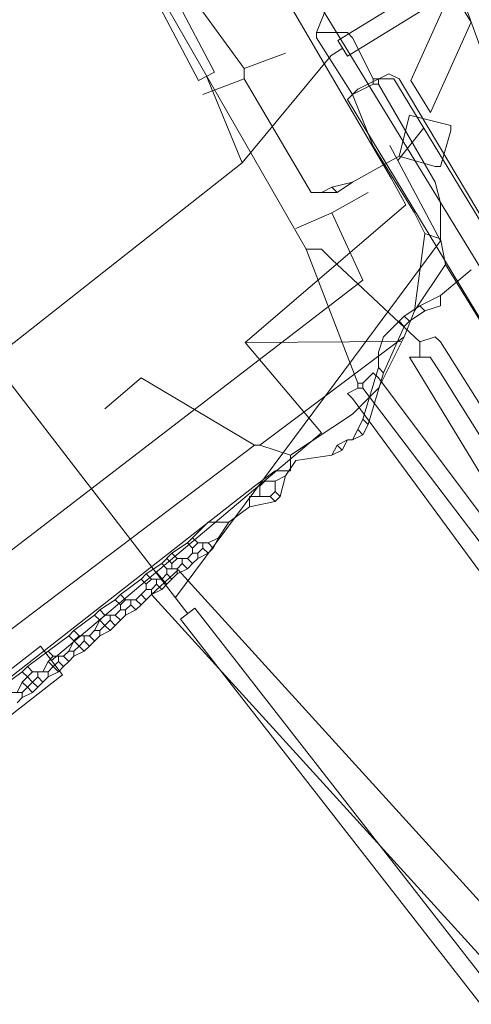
# Model space of a CAD drawing. Header units: metres. Extents: x 92810 to 93633, y 464687 to 465459.
# Tile 302 of 325: x 93481 to 93487, y 465290 to 465303. Entities that reach past the tile are written whole.
import ezdxf
from ezdxf.lldxf.tags import DXFTag

# ---------------------------------------------------------------- set-up
doc = ezdxf.new("R2010")
doc.units = ezdxf.units.M
for name, color, linetype, lineweight, transparency in [('B-OI-KL-DATA_KPN-G', 90, 'SI_B_DATA_KPN', 18, 0.4), ('B-OI-KL-DATA_LIANDER-G', 90, 'SI_B_DATA_LIANDER', 18, 0.4), ('B-OI-KL-ET_HS_LIANDER-G', 10, 'SI_B_ET_HS_LIANDON', 18, 0.4), ('B-OI-KL-ET_LS_LIANDER-G', 190, 'SI_B_ET_LS_LIANDER', 18, 0.4), ('B-OI-KL-ET_MS_LIANDER-G', 130, 'SI_B_ET_MS_LIANDER', 18, 0.4), ('B-OI-KL-GAS_HD_LIANDER-G', 30, 'SI_B_GAS_HD_LIANDER', 18, 0.4), ('B-WE-KL-ET_LS-G', 190, 'KL-LS-N', 18, 0.4)]:
    doc.layers.add(name, color=color, linetype=linetype, lineweight=lineweight, transparency=transparency)
doc.styles.get("Standard").update_dxf_attribs({"font": 'isocp.shx'})
tags = doc.linetypes.add('KL-LS-N', pattern='A,4,-1,[103,NLCS.SHX,S=0.75,R=0,X=0,Y=0],-1,4,-1,["L",Standard,S=1,R=0,X=0,Y=-0.5],-2', length=13).pattern_tags.tags
tags[18] = DXFTag(74, 10)
doc.linetypes.add('SI_B_DATA_KPN', pattern='A,5,-2,["KPN",Standard,S=1.5,R=0,X=-0.51,Y=-0.75],-8', length=15)
doc.linetypes.add('SI_B_DATA_LIANDER', pattern='A,5,-2,["LI-DATA",Standard,S=1.5,R=0,X=-0.51,Y=-0.75],-11', length=18)
doc.linetypes.add('SI_B_ET_HS_LIANDON', pattern='A,5,-2,["LI-HS",Standard,S=1.5,R=0,X=-0.51,Y=-0.75],-10', length=17)
doc.linetypes.add('SI_B_ET_LS_LIANDER', pattern='A,5,-2,["LI-LS",Standard,S=1.5,R=0,X=-0.51,Y=-0.75],-10', length=17)
doc.linetypes.add('SI_B_ET_MS_LIANDER', pattern='A,5,-2,["LI-MS",Standard,S=1.5,R=0,X=-0.51,Y=-0.75],-10', length=17)
doc.linetypes.add('SI_B_GAS_HD_LIANDER', pattern='A,5,-2,["LI-G-HD",Standard,S=1.5,R=0,X=-0.51,Y=-0.75],-11', length=18)

msp = doc.modelspace()

# ---------------------------------------------------------------- linework, layer by layer
at = {"layer": 'B-OI-KL-DATA_KPN-G', "flags": 128}
for points in [[(93485.464, 465307.821), (93485.393, 465307.607), (93485.464, 465307.464), (93487.536, 465301.75), (93487.679, 465301.679), (93488.036, 465300.536)], [(93481.321, 465306.036), (93484.679, 465300.179)], [(93484.679, 465300.179), (93485.393, 465298.321)], [(93484.679, 465300.179), (93484.893, 465300.179), (93485.036, 465300.036), (93486.25, 465298.893)], [(93486.25, 465298.893), (93486.464, 465298.964), (93486.536, 465298.893), (93492.536, 465289.393)], [(93486.25, 465298.893), (93486.25, 465298.679)], [(93486.393, 465298.679), (93486.107, 465298.679), (93488.321, 465295.036)], [(93486.393, 465298.679), (93486.536, 465298.464), (93490.25, 465292.536)], [(93485.464, 465298.321), (93485.607, 465298.464), (93485.679, 465298.393), (93488.25, 465294.964)], [(93485.393, 465298.25), (93485.25, 465298.179), (93485.321, 465298.107), (93492.25, 465288.679)], [(93485.393, 465298.321), (93485.464, 465298.321)], [(93485.393, 465298.321), (93485.393, 465298.25)], [(93485.393, 465298.25), (93485.464, 465298.25)], [(93485.464, 465298.321), (93485.464, 465298.25)], [(93485.464, 465298.25), (93489.75, 465292.607)]]:
    msp.add_lwpolyline(points, dxfattribs=at)
at = {"layer": 'B-OI-KL-DATA_LIANDER-G', "flags": 128}
msp.add_lwpolyline([(93476.964, 465318.25), (93477.179, 465318.107), (93477.25, 465317.964), (93479.036, 465313.536), (93479.179, 465313.321), (93484.536, 465304.107), (93486.321, 465301.179), (93494.607, 465287.607), (93494.607, 465287.321)], dxfattribs=at)
at = {"layer": 'B-OI-KL-ET_HS_LIANDER-G', "flags": 128}
msp.add_lwpolyline([(93493.75, 465289.464), (93485.964, 465302.536), (93485.821, 465302.607), (93485.393, 465302.393), (93485.25, 465302.25), (93493.107, 465289.25)], dxfattribs=at)
at = {"layer": 'B-OI-KL-ET_LS_LIANDER-G'}
for p, q in [((93484.964, 465303.536), (93484.821, 465303.179)), ((93484.821, 465303.179), (93484.821, 465303.107)), ((93484.821, 465303.179), (93485.25, 465303.179)), ((93485.25, 465303.179), (93485.321, 465303.107)), ((93484.821, 465303.107), (93485.321, 465302.321)), ((93485.321, 465303.107), (93485.607, 465302.536)), ((93485.607, 465302.536), (93485.893, 465302.536)), ((93485.607, 465302.536), (93485.607, 465302.464)), ((93485.679, 465302.536), (93485.679, 465302.464)), ((93485.893, 465302.536), (93495.25, 465287.107)), ((93485.607, 465302.464), (93485.321, 465302.321)), ((93485.607, 465302.464), (93485.679, 465302.464)), ((93485.679, 465302.464), (93486.464, 465301.107)), ((93485.321, 465302.321), (93485.607, 465301.607)), ((93485.607, 465301.607), (93486.179, 465300.679)), ((93486.464, 465301.107), (93486.536, 465300.821)), ((93486.536, 465300.821), (93486.536, 465300.321)), ((93486.179, 465300.679), (93486.321, 465300.393)), ((93486.321, 465300.393), (93486.179, 465299.321)), ((93486.321, 465300.393), (93486.536, 465300.321)), ((93486.536, 465300.321), (93486.607, 465299.964)), ((93486.607, 465299.964), (93486.179, 465299.321)), ((93494.75, 465286.679), (93486.607, 465299.964)), ((93486.179, 465299.321), (93486.036, 465298.964)), ((93486.036, 465298.964), (93484.036, 465297.464)), ((93486.036, 465298.964), (93485.679, 465298.25)), ((93482.393, 465298.393), (93481.893, 465297.964)), ((93483.964, 465297.464), (93482.393, 465298.393)), ((93485.679, 465298.25), (93485.321, 465297.893)), ((93485.321, 465297.893), (93484.464, 465297.321)), ((93483.964, 465297.464), (93471.893, 465288.321)), ((93483.964, 465297.464), (93484.036, 465297.464)), ((93484.036, 465297.464), (93484.464, 465297.321)), ((93484.464, 465297.321), (93484.464, 465297.107)), ((93484.25, 465297.107), (93483.964, 465296.893)), ((93484.464, 465297.107), (93484.25, 465297.107)), ((93483.964, 465296.893), (93471.821, 465287.393))]:
    msp.add_line(p, q, dxfattribs=at)
at = {"layer": 'B-OI-KL-ET_MS_LIANDER-G'}
for p, q in [((93482.821, 465295.964), (93482.679, 465295.821)), ((93481.821, 465294.821), (93481.679, 465294.679))]:
    msp.add_line(p, q, dxfattribs=at)
at = {"layer": 'B-OI-KL-ET_MS_LIANDER-G', "flags": 128}
for points in [[(93486.964, 465299.893), (93486.536, 465299.536)], [(93486.536, 465299.536), (93486.25, 465299.393)], [(93486.536, 465299.536), (93486.536, 465299.393), (93486.321, 465299.321)], [(93486.25, 465299.393), (93486.036, 465299.25)], [(93486.25, 465299.393), (93486.321, 465299.321)], [(93486.036, 465299.25), (93485.964, 465299.179)], [(93486.036, 465299.25), (93486.107, 465299.179)], [(93486.321, 465299.321), (93486.107, 465299.179)], [(93485.964, 465299.179), (93485.75, 465298.964), (93485.679, 465298.75), (93485.679, 465298.536)], [(93486.036, 465299.107), (93485.75, 465298.464)], [(93485.964, 465299.179), (93486.036, 465299.107)], [(93486.107, 465299.179), (93486.036, 465299.107)], [(93485.679, 465298.536), (93485.464, 465297.821)], [(93485.679, 465298.536), (93485.75, 465298.464)], [(93485.75, 465298.464), (93485.536, 465297.75)], [(93485.464, 465297.821), (93485.393, 465297.679)], [(93485.464, 465297.821), (93485.536, 465297.75)], [(93485.536, 465297.75), (93485.464, 465297.607)], [(93485.393, 465297.679), (93485.321, 465297.536)], [(93485.464, 465297.607), (93485.321, 465297.536)], [(93485.393, 465297.679), (93485.464, 465297.607)], [(93485.107, 465297.464), (93485.036, 465297.321)], [(93485.25, 465297.536), (93485.107, 465297.464)], [(93485.107, 465297.464), (93485.179, 465297.393)], [(93485.25, 465297.536), (93485.179, 465297.393)], [(93485.25, 465297.536), (93485.321, 465297.536)], [(93485.036, 465297.321), (93484.536, 465297.25), (93484.393, 465297.036)], [(93485.179, 465297.393), (93485.036, 465297.321)], [(93484.393, 465297.036), (93484.25, 465296.964)], [(93484.393, 465297.036), (93484.321, 465296.75)], [(93484.25, 465296.964), (93484.107, 465296.964), (93484.036, 465296.893), (93484.036, 465296.75)], [(93484.25, 465296.964), (93484.25, 465296.821)], [(93484.179, 465296.75), (93483.893, 465296.75), (93483.893, 465296.607)], [(93484.25, 465296.821), (93484.179, 465296.75)], [(93484.179, 465296.75), (93484.25, 465296.679)], [(93484.25, 465296.821), (93484.321, 465296.75)], [(93484.321, 465296.75), (93484.25, 465296.679)], [(93483.893, 465296.607), (93483.607, 465296.393)], [(93484.25, 465296.679), (93483.893, 465296.607)], [(93483.607, 465296.393), (93483.321, 465296.393), (93483.107, 465296.179)], [(93483.607, 465296.393), (93483.464, 465296.179)], [(93483.036, 465296.107), (93482.821, 465295.964)], [(93483.107, 465296.179), (93483.036, 465296.107)], [(93483.036, 465296.107), (93483.107, 465296.036)], [(93483.107, 465296.179), (93483.179, 465296.107)], [(93483.179, 465296.107), (93483.107, 465296.036)], [(93483.179, 465296.107), (93483.321, 465296.107)], [(93483.25, 465296.107), (93483.25, 465296.036)], [(93483.464, 465296.179), (93483.321, 465296.107)], [(93483.321, 465296.107), (93483.393, 465296.036)], [(93483.464, 465296.179), (93483.393, 465296.036)], [(93482.821, 465295.964), (93482.893, 465295.893)], [(93483.107, 465295.964), (93483.036, 465295.893)], [(93483.107, 465296.036), (93483.107, 465295.964)], [(93483.107, 465295.964), (93483.179, 465295.964)], [(93483.25, 465296.036), (93483.179, 465295.964)], [(93483.179, 465295.964), (93483.179, 465295.893)], [(93483.321, 465295.964), (93483.179, 465295.893)], [(93483.25, 465296.036), (93483.321, 465295.964)], [(93483.393, 465296.036), (93483.321, 465295.964)], [(93482.679, 465295.821), (93482.464, 465295.679)], [(93482.679, 465295.821), (93482.75, 465295.75)], [(93482.75, 465295.893), (93482.821, 465295.821)], [(93482.893, 465295.893), (93482.821, 465295.821)], [(93482.821, 465295.821), (93482.821, 465295.75)], [(93482.893, 465295.893), (93483.036, 465295.893)], [(93482.964, 465295.821), (93482.893, 465295.75)], [(93482.964, 465295.893), (93482.964, 465295.821)], [(93482.964, 465295.821), (93483.036, 465295.75)], [(93483.036, 465295.893), (93483.107, 465295.821)], [(93483.107, 465295.821), (93483.036, 465295.75)], [(93483.179, 465295.893), (93483.107, 465295.821)], [(93482.464, 465295.679), (93482.393, 465295.607)], [(93482.464, 465295.679), (93482.536, 465295.607)], [(93482.75, 465295.679), (93482.679, 465295.607)], [(93482.75, 465295.75), (93482.893, 465295.75)], [(93482.75, 465295.75), (93482.75, 465295.679)], [(93482.75, 465295.679), (93482.821, 465295.607)], [(93482.893, 465295.679), (93482.821, 465295.607)], [(93482.893, 465295.75), (93482.893, 465295.679)], [(93483.036, 465295.75), (93482.893, 465295.679)], [(93482.393, 465295.607), (93482.107, 465295.393)], [(93482.393, 465295.607), (93482.464, 465295.536)], [(93482.536, 465295.607), (93482.464, 465295.536)], [(93482.464, 465295.536), (93482.464, 465295.464)], [(93482.536, 465295.607), (93482.679, 465295.607)], [(93482.607, 465295.536), (93482.536, 465295.464)], [(93482.607, 465295.607), (93482.607, 465295.536)], [(93482.607, 465295.536), (93482.679, 465295.464)], [(93482.679, 465295.607), (93482.75, 465295.536)], [(93482.75, 465295.536), (93482.679, 465295.464)], [(93482.821, 465295.607), (93482.75, 465295.536)], [(93482.107, 465295.393), (93482.036, 465295.321)], [(93482.107, 465295.393), (93482.179, 465295.321)], [(93482.393, 465295.393), (93482.321, 465295.321)], [(93482.464, 465295.464), (93482.393, 465295.393)], [(93482.393, 465295.393), (93482.464, 465295.321)], [(93482.464, 465295.464), (93482.536, 465295.464)], [(93482.536, 465295.393), (93482.464, 465295.321)], [(93482.536, 465295.464), (93482.536, 465295.393)], [(93482.679, 465295.464), (93482.536, 465295.393)], [(93482.036, 465295.321), (93481.821, 465295.179)], [(93482.036, 465295.321), (93482.107, 465295.25)], [(93482.179, 465295.321), (93482.107, 465295.25)], [(93482.107, 465295.25), (93482.107, 465295.179)], [(93482.179, 465295.321), (93482.321, 465295.321)], [(93482.25, 465295.25), (93482.179, 465295.179)], [(93482.25, 465295.321), (93482.25, 465295.25)], [(93482.25, 465295.25), (93482.321, 465295.179)], [(93482.321, 465295.321), (93482.393, 465295.25)], [(93482.393, 465295.25), (93482.321, 465295.179)], [(93482.464, 465295.321), (93482.393, 465295.25)], [(93481.75, 465295.107), (93481.464, 465294.893)], [(93481.821, 465295.179), (93481.75, 465295.107)], [(93481.75, 465295.107), (93481.821, 465295.036)], [(93481.821, 465295.179), (93481.893, 465295.107)], [(93481.893, 465295.107), (93481.821, 465295.036)], [(93481.893, 465295.107), (93482.036, 465295.107)], [(93481.964, 465295.107), (93481.964, 465295.036)], [(93482.107, 465295.179), (93482.036, 465295.107)], [(93482.036, 465295.107), (93482.107, 465295.036)], [(93482.107, 465295.179), (93482.179, 465295.179)], [(93482.179, 465295.107), (93482.107, 465295.036)], [(93482.179, 465295.179), (93482.179, 465295.107)], [(93482.321, 465295.179), (93482.179, 465295.107)], [(93481.821, 465295.036), (93481.75, 465294.893)], [(93481.821, 465295.036), (93481.893, 465294.964)], [(93481.893, 465294.964), (93481.821, 465294.893)], [(93481.964, 465295.036), (93481.893, 465294.964)], [(93481.893, 465294.964), (93481.964, 465294.893)], [(93481.964, 465295.036), (93482.036, 465294.964)], [(93482.036, 465294.964), (93481.964, 465294.893)], [(93482.107, 465295.036), (93482.036, 465294.964)], [(93481.464, 465294.893), (93481.393, 465294.821)], [(93481.464, 465294.893), (93481.536, 465294.821)], [(93481.75, 465294.893), (93481.679, 465294.821)], [(93481.75, 465294.893), (93481.821, 465294.893)], [(93481.821, 465294.893), (93481.821, 465294.821)], [(93481.964, 465294.893), (93481.821, 465294.821)], [(93481.393, 465294.821), (93481.107, 465294.607)], [(93481.393, 465294.821), (93481.464, 465294.75)], [(93481.464, 465294.75), (93481.393, 465294.607)], [(93481.536, 465294.821), (93481.464, 465294.75)], [(93481.464, 465294.75), (93481.536, 465294.679)], [(93481.536, 465294.821), (93481.679, 465294.821)], [(93481.607, 465294.75), (93481.536, 465294.679)], [(93481.607, 465294.821), (93481.607, 465294.75)], [(93481.607, 465294.75), (93481.679, 465294.679)], [(93481.679, 465294.821), (93481.75, 465294.75)], [(93481.107, 465294.607), (93480.821, 465294.393)], [(93481.107, 465294.607), (93481.179, 465294.536)], [(93481.393, 465294.607), (93481.321, 465294.536)], [(93481.393, 465294.607), (93481.464, 465294.607)], [(93481.536, 465294.679), (93481.464, 465294.607)], [(93481.464, 465294.607), (93481.464, 465294.536)], [(93481.607, 465294.607), (93481.464, 465294.536)], [(93481.536, 465294.679), (93481.607, 465294.607)], [(93481.679, 465294.679), (93481.607, 465294.607)], [(93481.107, 465294.464), (93481.036, 465294.321)], [(93481.179, 465294.536), (93481.107, 465294.464)], [(93481.107, 465294.464), (93481.179, 465294.393)], [(93481.179, 465294.536), (93481.321, 465294.536)], [(93481.25, 465294.464), (93481.179, 465294.393)], [(93481.25, 465294.536), (93481.25, 465294.464)], [(93481.25, 465294.464), (93481.321, 465294.393)], [(93481.321, 465294.536), (93481.393, 465294.464)], [(93481.393, 465294.464), (93481.321, 465294.393)], [(93481.464, 465294.536), (93481.393, 465294.464)], [(93480.75, 465294.321), (93480.464, 465294.107)], [(93480.821, 465294.393), (93480.75, 465294.321)], [(93480.75, 465294.321), (93480.821, 465294.25)], [(93480.821, 465294.393), (93480.893, 465294.321)], [(93480.893, 465294.321), (93480.821, 465294.25)], [(93480.893, 465294.321), (93481.107, 465294.321)], [(93480.964, 465294.321), (93480.964, 465294.25)], [(93481.179, 465294.393), (93481.107, 465294.321)], [(93481.107, 465294.321), (93481.107, 465294.25)], [(93481.25, 465294.321), (93481.107, 465294.25)], [(93481.179, 465294.393), (93481.25, 465294.321)], [(93481.321, 465294.393), (93481.25, 465294.321)], [(93480.75, 465294.179), (93480.679, 465294.036)], [(93480.821, 465294.25), (93480.75, 465294.179)], [(93480.75, 465294.179), (93480.821, 465294.107)], [(93480.821, 465294.25), (93480.893, 465294.179)], [(93480.893, 465294.179), (93480.821, 465294.107)], [(93480.964, 465294.25), (93480.893, 465294.179)], [(93480.893, 465294.179), (93480.964, 465294.107)], [(93480.964, 465294.25), (93481.036, 465294.179)], [(93481.036, 465294.179), (93480.964, 465294.107)], [(93481.107, 465294.25), (93481.036, 465294.179)], [(93480.536, 465294.036), (93480.75, 465294.036)], [(93480.821, 465294.107), (93480.75, 465294.036)], [(93480.75, 465294.036), (93480.75, 465293.964)], [(93480.893, 465294.036), (93480.75, 465293.964)], [(93480.821, 465294.107), (93480.893, 465294.036)], [(93480.964, 465294.107), (93480.893, 465294.036)], [(93480.75, 465293.964), (93480.679, 465293.893)]]:
    msp.add_lwpolyline(points, dxfattribs=at)
at = {"layer": 'B-OI-KL-GAS_HD_LIANDER-G', "flags": 128}
for points in [[(93482.893, 465304.25), (93483.036, 465303.75), (93483.25, 465303.464), (93483.821, 465302.679)], [(93484.393, 465302.893), (93483.821, 465302.679)], [(93483.821, 465302.679), (93483.821, 465302.536)], [(93483.821, 465302.536), (93483.25, 465302.321)], [(93483.821, 465302.536), (93484.75, 465300.964), (93485.107, 465300.964)], [(93485.964, 465301.464), (93485.321, 465301.107)], [(93485.321, 465301.107), (93485.036, 465301.036)], [(93485.321, 465301.107), (93485.107, 465300.964)], [(93485.036, 465301.036), (93484.893, 465300.964)], [(93485.036, 465301.036), (93485.107, 465300.964)], [(93485.036, 465300.679), (93485.536, 465300.964)], [(93485.036, 465300.679), (93485.464, 465299.75), (93478.964, 465294.75), (93478.964, 465294.607), (93478.893, 465294.536), (93478.75, 465294.536), (93478.607, 465294.393), (93478.607, 465294.25)], [(93485.036, 465300.679), (93484.536, 465300.464)]]:
    msp.add_lwpolyline(points, dxfattribs=at)
msp.add_lwpolyline([(93485.964, 465301.464), (93486.107, 465302.036), (93486.679, 465301.893), (93486.679, 465301.821), (93486.536, 465301.321), (93486.464, 465301.321)], close=True, dxfattribs=at)
at = {"layer": 'B-WE-KL-ET_LS-G'}
for points in [[(93483.411, 465302.632), (93483.189, 465302.516), (93479.824, 465308.891), (93480.046, 465309.007), (93483.411, 465302.632)], [(93486.06, 465300.791), (93485.856, 465301.16), (93482.662, 465306.631)], [(93485.25, 465302.854), (93485.119, 465303.067), (93488.318, 465305.037), (93488.45, 465304.824), (93485.25, 465302.854)], [(93486.399, 465302.071), (93486.128, 465302.516), (93486.692, 465303.767), (93486.963, 465303.322), (93486.399, 465302.071)], [(93485.024, 465302.862), (93485.184, 465302.961)], [(93485.024, 465302.862), (93483.791, 465301.376), (93483.3, 465302.574)], [(93483.04, 465295.127), (93480.329, 465298.646), (93483.791, 465301.376), (93483.3, 465302.574)], [(93486.309, 465301.861), (93485.949, 465301.406)], [(93485.332, 465298.668), (93486.539, 465300.294), (93485.838, 465301.615)], [(93486.06, 465300.791), (93483.836, 465298.885)], [(93483.836, 465298.885), (93484.893, 465297.631), (93481.154, 465294.478)], [(93486.003, 465298.897), (93483.836, 465298.885)], [(93485.332, 465298.668), (93482.868, 465295.349)], [(93491.201, 465286.23), (93491.017, 465286.061), (93482.538, 465295.394), (93482.722, 465295.563), (93482.906, 465295.733), (93491.385, 465286.4), (93491.201, 465286.23)], [(93482.722, 465295.563), (93482.605, 465295.702)], [(93490.547, 465285.689), (93490.35, 465285.535), (93482.941, 465295.05), (93483.139, 465295.203), (93490.547, 465285.689)], [(93478.385, 465292.316), (93478.231, 465292.513), (93481, 465294.675), (93481.154, 465294.478), (93481.308, 465294.281), (93478.539, 465292.12), (93478.385, 465292.316)]]:
    msp.add_lwpolyline(points, dxfattribs=at)

doc.saveas('drawing.dxf')
